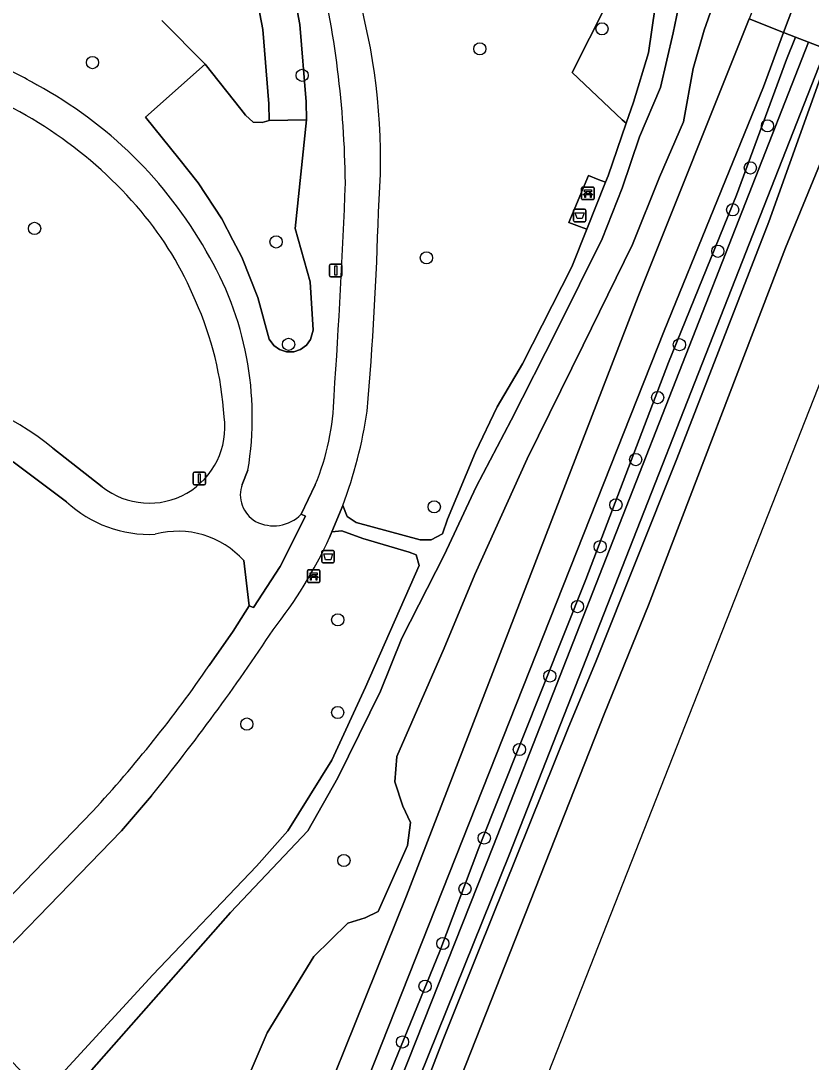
# Model space of a CAD drawing. Extents: x 157793 to 159380, y 380877 to 382313.
# Drawn here: x 159087.6 to 159150.8, y 381591.1 to 381674.4 of the extents above; entities that cross this region are included whole.
import ezdxf

# ---------------------------------------------------------------- set-up
doc = ezdxf.new("R2010")
doc.units = 0
for name, color, linetype in [('IMGEO_Afvalbak', 7, 'Continuous'), ('IMGEO_Bank', 7, 'Continuous'), ('IMGEO_Boom', 7, 'Continuous'), ('IMGEO_Dek', 7, 'Continuous'), ('IMGEO_Fietspad_gesloten', 7, 'Continuous'), ('IMGEO_Groenvoorziening', 7, 'Continuous'), ('IMGEO_Hek', 7, 'Continuous'), ('IMGEO_Lichtmast', 7, 'Continuous'), ('IMGEO_Oever', 7, 'Continuous'), ('IMGEO_Voetpad_gesloten', 7, 'Continuous'), ('IMGEO_Voetpad_halfverhard', 7, 'Continuous'), ('IMGEO_Voetpad_open', 7, 'Continuous'), ('IMGEO_Waterloop', 7, 'Continuous')]:
    doc.layers.add(name, color=color, linetype=linetype)

msp = doc.modelspace()

# ---------------------------------------------------------------- linework, layer by layer
at = {"layer": 'IMGEO_Afvalbak'}
for p, q in [((159131.755, 381658.463), (159131.755, 381659.263)), ((159131.755, 381659.263), (159131.755, 381658.463)), ((159131.855, 381659.363), (159132.645, 381659.363)), ((159132.645, 381659.363), (159131.855, 381659.363)), ((159132.745, 381659.263), (159132.745, 381658.463)), ((159132.745, 381658.463), (159132.745, 381659.263)), ((159132.645, 381658.363), (159131.855, 381658.363)), ((159131.855, 381658.363), (159132.645, 381658.363)), ((159111.638, 381631.171), (159111.638, 381631.971)), ((159111.638, 381631.971), (159111.638, 381631.171)), ((159111.738, 381632.071), (159112.528, 381632.071)), ((159112.528, 381632.071), (159111.738, 381632.071)), ((159112.628, 381631.971), (159112.628, 381631.171)), ((159112.628, 381631.171), (159112.628, 381631.971)), ((159112.528, 381631.071), (159111.738, 381631.071)), ((159111.738, 381631.071), (159112.528, 381631.071))]:
    msp.add_line(p, q, dxfattribs=at)
for points in [[(159131.898, 381659.077), (159132.602, 381659.077), (159132.453, 381658.607), (159132.047, 381658.607), (159131.898, 381659.077)], [(159111.781, 381631.785), (159112.485, 381631.785), (159112.336, 381631.315), (159111.93, 381631.315), (159111.781, 381631.785)]]:
    msp.add_lwpolyline(points, dxfattribs=at)
for centre, start, end in [((159131.855, 381659.263), 90, 180), ((159131.855, 381659.263), 90, 180), ((159132.645, 381659.263), 0, 90), ((159132.645, 381659.263), 360, 90), ((159131.855, 381658.463), 180, 270), ((159131.855, 381658.463), 180, 270), ((159132.645, 381658.463), 270, 0), ((159132.645, 381658.463), 270, 0), ((159111.738, 381631.971), 90, 180), ((159111.738, 381631.971), 90, 180), ((159112.528, 381631.971), 0, 90), ((159112.528, 381631.971), 360, 90), ((159111.738, 381631.171), 180, 270), ((159111.738, 381631.171), 180, 270), ((159112.528, 381631.171), 270, 0), ((159112.528, 381631.171), 270, 0)]:
    msp.add_arc(centre, 0.1, start, end, dxfattribs=at)
at = {"layer": 'IMGEO_Bank'}
for p, q in [((159132.413, 381660.2), (159132.413, 381661.041)), ((159132.413, 381661.041), (159132.413, 381660.2)), ((159132.488, 381661.125), (159133.329, 381661.125)), ((159133.329, 381661.125), (159132.488, 381661.125)), ((159133.413, 381661.05), (159133.413, 381660.209)), ((159133.413, 381660.209), (159133.413, 381661.05)), ((159133.338, 381660.125), (159132.497, 381660.125)), ((159132.497, 381660.125), (159133.338, 381660.125)), ((159133.11, 381660.523), (159132.717, 381660.523)), ((159132.722, 381660.631), (159132.722, 381660.737)), ((159132.766, 381660.737), (159132.766, 381660.631)), ((159133.054, 381660.743), (159132.772, 381660.743)), ((159132.772, 381660.625), (159133.054, 381660.625)), ((159133.06, 381660.631), (159133.06, 381660.737)), ((159133.104, 381660.737), (159133.104, 381660.631)), ((159110.47, 381629.578), (159110.47, 381630.419)), ((159110.47, 381630.419), (159110.47, 381629.578)), ((159110.545, 381630.503), (159111.386, 381630.503)), ((159111.386, 381630.503), (159110.545, 381630.503)), ((159110.779, 381630.009), (159110.779, 381630.115)), ((159110.823, 381630.115), (159110.823, 381630.009)), ((159111.111, 381630.121), (159110.829, 381630.121)), ((159111.117, 381630.009), (159111.117, 381630.115)), ((159111.161, 381630.115), (159111.161, 381630.009)), ((159111.47, 381630.428), (159111.47, 381629.587)), ((159111.47, 381629.587), (159111.47, 381630.428)), ((159111.395, 381629.503), (159110.554, 381629.503)), ((159110.554, 381629.503), (159111.395, 381629.503)), ((159111.167, 381629.901), (159110.774, 381629.901)), ((159110.829, 381630.003), (159111.111, 381630.003))]:
    msp.add_line(p, q, dxfattribs=at)
for points in [[(159132.716, 381660.743), (159132.63, 381660.743), (159132.63, 381660.904), (159133.193, 381660.904), (159133.193, 381660.743), (159133.11, 381660.743)], [(159132.66, 381660.523), (159132.518, 381660.523), (159132.63, 381660.625), (159132.716, 381660.625)], [(159132.71, 381660.516), (159132.71, 381660.309), (159132.667, 381660.309), (159132.667, 381660.516)], [(159133.11, 381660.625), (159133.193, 381660.625), (159133.305, 381660.523), (159133.166, 381660.523)], [(159133.16, 381660.516), (159133.16, 381660.309), (159133.116, 381660.309), (159133.116, 381660.516)], [(159110.773, 381630.121), (159110.687, 381630.121), (159110.687, 381630.282), (159111.25, 381630.282), (159111.25, 381630.121), (159111.167, 381630.121)], [(159110.717, 381629.901), (159110.575, 381629.901), (159110.687, 381630.003), (159110.773, 381630.003)], [(159110.767, 381629.894), (159110.767, 381629.687), (159110.724, 381629.687), (159110.724, 381629.894)], [(159111.167, 381630.003), (159111.25, 381630.003), (159111.362, 381629.901), (159111.223, 381629.901)], [(159111.217, 381629.894), (159111.217, 381629.687), (159111.173, 381629.687), (159111.173, 381629.894)]]:
    msp.add_lwpolyline(points, dxfattribs=at)
for centre, radius, start, end in [((159132.491, 381661.047), 0.0779, 92.4484, 184.28452), ((159132.491, 381661.047), 0.0779, 92.4484, 184.28452), ((159133.335, 381661.047), 0.0779, 2.4484, 94.28452), ((159133.335, 381661.047), 0.0779, 2.4484, 94.28452), ((159132.491, 381660.203), 0.0779, 182.4484, 274.28452), ((159132.491, 381660.203), 0.0779, 182.4484, 274.28452), ((159132.66, 381660.516), 0.00671, 2.89567, 87.10433), ((159132.717, 381660.516), 0.00671, 92.89567, 177.10433), ((159132.715, 381660.736), 0.00671, 2.89567, 87.10433), ((159132.715, 381660.632), 0.00671, 272.89567, 357.10433), ((159132.772, 381660.736), 0.00671, 92.89567, 177.10433), ((159132.772, 381660.632), 0.00671, 182.89567, 267.10433), ((159133.054, 381660.736), 0.00671, 2.89567, 87.10433), ((159133.054, 381660.632), 0.00671, 272.89567, 357.10433), ((159133.111, 381660.736), 0.00671, 92.89567, 177.10433), ((159133.111, 381660.632), 0.00671, 182.89567, 267.10433), ((159133.109, 381660.516), 0.00671, 2.89567, 87.10433), ((159133.166, 381660.516), 0.00671, 92.89567, 177.10433), ((159133.335, 381660.203), 0.0779, 272.4484, 4.28452), ((159133.335, 381660.203), 0.0779, 272.4484, 4.28452), ((159110.548, 381630.425), 0.0779, 92.4484, 184.28452), ((159110.548, 381630.425), 0.0779, 92.4484, 184.28452), ((159110.772, 381630.114), 0.00671, 2.89567, 87.10433), ((159110.829, 381630.114), 0.00671, 92.89567, 177.10433), ((159111.111, 381630.114), 0.00671, 2.89567, 87.10433), ((159111.168, 381630.114), 0.00671, 92.89567, 177.10433), ((159111.392, 381630.425), 0.0779, 2.4484, 94.28452), ((159111.392, 381630.425), 0.0779, 2.4484, 94.28452), ((159110.548, 381629.581), 0.0779, 182.4484, 274.28452), ((159110.548, 381629.581), 0.0779, 182.4484, 274.28452), ((159110.717, 381629.894), 0.00671, 2.89567, 87.10433), ((159110.774, 381629.894), 0.00671, 92.89567, 177.10433), ((159110.772, 381630.01), 0.00671, 272.89567, 357.10433), ((159110.829, 381630.01), 0.00671, 182.89567, 267.10433), ((159111.111, 381630.01), 0.00671, 272.89567, 357.10433), ((159111.168, 381630.01), 0.00671, 182.89567, 267.10433), ((159111.166, 381629.894), 0.00671, 2.89567, 87.10433), ((159111.223, 381629.894), 0.00671, 92.89567, 177.10433), ((159111.392, 381629.581), 0.0779, 272.4484, 4.28452), ((159111.392, 381629.581), 0.0779, 272.4484, 4.28452)]:
    msp.add_arc(centre, radius, start, end, dxfattribs=at)
at = {"layer": 'IMGEO_Boom'}
for centre in [(159134.039, 381673.789), (159124.264, 381672.187), (159093.281, 381671.092), (159110.055, 381670.069), (159147.276, 381666.03), (159145.908, 381662.664), (159144.494, 381659.318), (159088.651, 381657.822), (159107.966, 381656.745), (159119.994, 381655.474), (159143.305, 381655.995), (159108.972, 381648.55), (159140.233, 381648.523), (159138.491, 381644.289), (159136.734, 381639.331), (159120.62, 381635.554), (159135.156, 381635.708), (159133.895, 381632.367), (159132.076, 381627.573), (159112.903, 381626.513), (159129.865, 381622.017), (159112.897, 381619.102), (159105.626, 381618.172), (159127.431, 381616.135), (159124.623, 381609.056), (159113.398, 381607.263), (159123.081, 381605.001), (159121.306, 381600.622), (159119.886, 381597.2), (159118.079, 381592.741)]:
    msp.add_circle(centre, 0.489, dxfattribs=at)
at = {"layer": 'IMGEO_Dek'}
msp.add_lwpolyline([(159149.67, 381676.488), (159146.982, 381677.542), (159145.799, 381674.582), (159148.569, 381673.501)], close=True, dxfattribs=at)
at = {"layer": 'IMGEO_Fietspad_gesloten'}
for points in [[(159149.67, 381676.488), (159146.982, 381677.542), (159145.799, 381674.582), (159148.569, 381673.501)], [(159155.881, 381674.054), (159153.44, 381675.011), (159153.099, 381675.144), (159151.71, 381675.689), (159150.716, 381676.078), (159149.67, 381676.488), (159148.569, 381673.501), (159149.528, 381673.127), (159150.555, 381672.726), (159151.937, 381672.187), (159152.3, 381672.045), (159154.747, 381671.09)]]:
    msp.add_lwpolyline(points, close=True, dxfattribs=at)
for points in [[(159111.108, 381637.313), (159109.984, 381634.952), (159110.329, 381634.809), (159108.294, 381630.784), (159106.166, 381627.511), (159105.811, 381627.638), (159104.538, 381625.595), (159102.622, 381622.859)], [(159112.252, 381633.107), (159112.438, 381633.554), (159113.309, 381635.649)], [(159081.484, 381595.076), (159095.612, 381609.625), (159097.996, 381612.438)], [(159093.308, 381611.213), (159080.798, 381598.286), (159080.057, 381597.521), (159078.723, 381596.142)]]:
    msp.add_lwpolyline(points, dxfattribs=at)
for centre, radius, start, end in [((159032.231, 381660.408), 81.292, 0.74805, 13.55373), ((159066.13, 381663.274), 50.194, 355.25041, 13.79745), ((158545.517, 381683.249), 568.416, 356.08355, 357.80408), ((158857.579, 381665.788), 258.659, 354.99306, 358.52239), ((159092.687, 381644.907), 19.925, 337.59689, 358.61443), ((159078.606, 381648.59), 37.037, 339.54908, 351.65241), ((159078.581, 381648.601), 37.064, 321.85331, 335.29007), ((158965.779, 381719.636), 170.214, 320.96582, 326.50741), ((159017.768, 381681.174), 102.961, 317.19571, 325.50148)]:
    msp.add_arc(centre, radius, start, end, dxfattribs=at)
at = {"layer": 'IMGEO_Groenvoorziening'}
for points in [[(159132.248, 381657.984), (159131.385, 381658.293), (159132.967, 381662.053), (159133.739, 381661.732), (159134.329, 381661.513), (159134.537, 381662.034), (159135.985, 381666.243), (159135.64, 381666.514), (159131.659, 381670.292), (159135.784, 381678.502), (159125.174, 381682.661)], [(159108.733, 381680.258), (159109.881, 381674.143), (159110.383, 381667.941), (159110.406, 381666.515), (159109.508, 381657.809), (159110.693, 381653.545), (159110.93, 381649.681), (159110.733, 381648.939), (159110.395, 381648.471), (159109.928, 381648.13), (159109.379, 381647.951), (159108.802, 381647.949), (159108.252, 381648.126), (159107.784, 381648.465), (159107.424, 381648.97), (159106.501, 381652.301), (159105.235, 381655.518), (159104.518, 381656.895), (159103.639, 381658.584), (159101.732, 381661.467), (159100.178, 381663.411), (159097.529, 381666.733), (159102.286, 381670.952), (159098.837, 381674.453)], [(159105.802, 381679.616), (159106.903, 381673.744), (159107.385, 381667.796), (159107.406, 381666.467), (159110.406, 381666.515), (159110.383, 381667.941), (159109.881, 381674.143), (159108.733, 381680.258)], [(159098.837, 381674.453), (159102.286, 381670.952), (159105.143, 381667.37), (159105.531, 381666.874), (159106.141, 381666.317), (159106.847, 381666.294), (159107.406, 381666.467), (159107.385, 381667.796), (159106.903, 381673.744), (159105.802, 381679.616)], [(159140.391, 381676.697), (159139.733, 381673.472), (159138.719, 381669.1), (159137.04, 381665.139), (159135.646, 381661.051), (159134.062, 381656.996), (159130.438, 381649.685), (159126.774, 381642.484), (159123.963, 381637.148), (159121.419, 381631.679), (159118.029, 381625.056), (159116.318, 381620.811), (159112.896, 381613.871), (159110.51, 381609.638), (159104.327, 381603.092), (159089.22, 381585.988)], [(159103.272, 381584.201), (159107.256, 381593.476), (159110.992, 381599.573), (159113.704, 381602.256), (159115.082, 381602.668), (159116.129, 381603.173), (159118.472, 381608.466), (159118.722, 381610.301), (159118.104, 381611.616), (159117.481, 381613.551), (159117.638, 381615.585), (159121.427, 381624.252), (159123.879, 381630.135), (159128.053, 381639.404), (159132.538, 381648.489), (159136.484, 381656.525), (159138.649, 381661.925), (159140.567, 381666.354), (159141.333, 381670.609), (159142.21, 381673.678), (159142.867, 381675.565)], [(159093.37, 381537.523), (159094.187, 381537.885), (159095.191, 381538.683), (159097.468, 381541.36), (159099.453, 381544.261), (159101.123, 381547.353), (159125.363, 381608.467), (159150.555, 381672.726), (159149.528, 381673.127), (159148.811, 381671.346), (159144.812, 381660.484), (159139.348, 381647.085), (159132.753, 381629.734), (159124.184, 381608.262), (159121.057, 381600.002), (159101.388, 381551.827)], [(159101.187, 381542.619), (159103.336, 381547.664), (159107.72, 381558.74), (159109.179, 381562), (159111.001, 381567.019), (159114.754, 381575.881), (159121.34, 381592.944), (159124.154, 381600.002), (159131.346, 381617.833), (159133.566, 381623.233), (159140.018, 381639.384), (159147.387, 381658.346), (159152.3, 381672.045), (159151.937, 381672.187), (159126.628, 381607.774), (159101.452, 381545.243), (159100.752, 381543.782), (159099.465, 381541.599), (159097.957, 381539.563), (159096.245, 381537.695), (159094.208, 381535.774), (159091.941, 381533.188), (159090.309, 381530.451)], [(159088.463, 381669.514), (159088.65, 381669.406), (159088.836, 381669.298)], [(159113.309, 381635.649), (159113.646, 381634.787), (159114.385, 381634.297), (159119.501, 381632.904), (159120.373, 381632.914), (159121.292, 381633.39), (159121.672, 381634.562), (159123.922, 381639.917), (159125.665, 381643.561), (159127.693, 381646.983), (159131.622, 381654.746), (159132.829, 381657.764), (159132.248, 381657.984)], [(159090.115, 381640.248), (159094.065, 381637.153)], [(159091.198, 381635.952), (159086.939, 381639.158)], [(159105.717, 381638.477), (159105.258, 381637.35)], [(159109.984, 381634.952), (159111.108, 381637.313)], [(159069.871, 381576.423), (159069.661, 381575.982), (159074.169, 381573.792), (159079.672, 381582.675), (159086.535, 381591.489), (159089.314, 381588.532), (159098.114, 381598.124), (159106.4, 381606.805), (159108.903, 381609.626), (159112.436, 381615.281), (159115.129, 381621.112), (159119.407, 381630.855), (159119.185, 381631.71), (159118.615, 381631.932), (159114.908, 381633.01), (159113.228, 381633.643), (159112.438, 381633.554)], [(159112.438, 381633.554), (159112.252, 381633.107)], [(159102.622, 381622.859), (159104.538, 381625.595), (159105.811, 381627.638), (159105.382, 381631.249)], [(159097.996, 381612.438), (159095.612, 381609.625), (159081.484, 381595.076)], [(159078.723, 381596.142), (159080.057, 381597.521), (159080.798, 381598.286), (159093.308, 381611.213)]]:
    msp.add_lwpolyline(points, dxfattribs=at)
for points in [[(159138.563, 381677.413), (159135.784, 381678.502), (159131.659, 381670.292), (159135.64, 381666.514), (159135.985, 381666.243), (159136.565, 381667.927), (159137.769, 381671.868)], [(159110.406, 381666.515), (159107.406, 381666.467), (159106.847, 381666.294), (159106.141, 381666.317), (159105.531, 381666.874), (159105.143, 381667.37), (159102.286, 381670.952), (159097.529, 381666.733), (159100.178, 381663.411), (159101.732, 381661.467), (159103.639, 381658.584), (159104.518, 381656.895), (159105.235, 381655.518), (159106.501, 381652.301), (159107.424, 381648.97), (159107.784, 381648.465), (159108.252, 381648.126), (159108.802, 381647.949), (159109.379, 381647.951), (159109.928, 381648.13), (159110.395, 381648.471), (159110.733, 381648.939), (159110.93, 381649.681), (159110.693, 381653.545), (159109.508, 381657.809)]]:
    msp.add_lwpolyline(points, close=True, dxfattribs=at)
for centre, radius, start, end in [((159032.231, 381660.408), 81.292, 0.74805, 13.55373), ((159066.13, 381663.274), 50.194, 355.25041, 13.79745), ((159071.27, 381639.317), 34.748, 60.34434, 66.5932), ((159070.884, 381637.03), 34.381, 40.13252, 70.73954), ((159072.419, 381639.045), 34.421, 29.51517, 61.514), ((158545.517, 381683.249), 568.416, 356.08355, 357.80408), ((159076.065, 381641.45), 27.571, 22.57511, 40.04925), ((158857.579, 381665.788), 258.659, 354.99306, 358.52239), ((159080.312, 381642.711), 25.755, 350.53825, 31.06761), ((159077.313, 381641.15), 26.543, 3.44432, 24.2069), ((159074.282, 381620.495), 25.316, 51.28557, 80.53645), ((159092.687, 381644.907), 19.925, 337.59689, 358.61443), ((159097.82, 381641.895), 6.049, 231.62735, 8.07496), ((159078.606, 381648.59), 37.037, 339.54908, 351.65241), ((159107.544, 381636.505), 2.437, 159.7081, 240.17727), ((159097.885, 381643.225), 9.88, 227.40357, 272.42574), ((159107.779, 381637.134), 3.102, 242.19723, 315.29981), ((159100.134, 381626.555), 7.041, 41.8088, 105.07062), ((159078.581, 381648.601), 37.064, 321.85331, 335.29007), ((158965.779, 381719.636), 170.214, 320.96582, 326.50741), ((159017.768, 381681.174), 102.961, 317.19571, 325.50148)]:
    msp.add_arc(centre, radius, start, end, dxfattribs=at)
at = {"layer": 'IMGEO_Hek'}
for points in [[(159148.569, 381673.501), (159145.799, 381674.582)], [(159148.569, 381673.501), (159149.528, 381673.127)], [(159149.528, 381673.127), (159150.555, 381672.726)]]:
    msp.add_lwpolyline(points, dxfattribs=at)
at = {"layer": 'IMGEO_Lichtmast'}
for p, q in [((159112.248, 381654.053), (159112.248, 381654.853)), ((159112.248, 381654.853), (159112.248, 381654.053)), ((159112.348, 381654.953), (159113.138, 381654.953)), ((159113.138, 381654.953), (159112.348, 381654.953)), ((159113.238, 381654.853), (159113.238, 381654.053)), ((159113.238, 381654.053), (159113.238, 381654.853)), ((159113.138, 381653.953), (159112.348, 381653.953)), ((159112.348, 381653.953), (159113.138, 381653.953)), ((159101.332, 381637.419), (159101.332, 381638.219)), ((159101.332, 381638.219), (159101.332, 381637.419)), ((159101.432, 381638.319), (159102.222, 381638.319)), ((159102.222, 381638.319), (159101.432, 381638.319)), ((159102.322, 381638.219), (159102.322, 381637.419)), ((159102.322, 381637.419), (159102.322, 381638.219)), ((159102.222, 381637.319), (159101.432, 381637.319)), ((159101.432, 381637.319), (159102.222, 381637.319))]:
    msp.add_line(p, q, dxfattribs=at)
for points in [[(159112.668, 381654.828), (159112.818, 381654.828), (159112.818, 381654.078), (159112.668, 381654.078), (159112.668, 381654.828)], [(159101.752, 381638.194), (159101.902, 381638.194), (159101.902, 381637.444), (159101.752, 381637.444), (159101.752, 381638.194)]]:
    msp.add_lwpolyline(points, dxfattribs=at)
for centre, start, end in [((159112.348, 381654.853), 90, 180), ((159112.348, 381654.853), 90, 180), ((159113.138, 381654.853), 0, 90), ((159113.138, 381654.853), 360, 90), ((159112.348, 381654.053), 180, 270), ((159112.348, 381654.053), 180, 270), ((159113.138, 381654.053), 270, 0), ((159113.138, 381654.053), 270, 0), ((159101.432, 381638.219), 90, 180), ((159101.432, 381638.219), 90, 180), ((159102.222, 381638.219), 0, 90), ((159102.222, 381638.219), 360, 90), ((159101.432, 381637.419), 180, 270), ((159101.432, 381637.419), 180, 270), ((159102.222, 381637.419), 270, 0), ((159102.222, 381637.419), 270, 0)]:
    msp.add_arc(centre, 0.1, start, end, dxfattribs=at)
at = {"layer": 'IMGEO_Oever'}
for points in [[(159142.867, 381675.565), (159142.21, 381673.678), (159141.333, 381670.609), (159140.567, 381666.354), (159138.649, 381661.925), (159136.484, 381656.525), (159132.538, 381648.489), (159128.053, 381639.404), (159123.879, 381630.135), (159121.427, 381624.252), (159117.638, 381615.585), (159117.481, 381613.551), (159118.104, 381611.616), (159118.722, 381610.301), (159118.472, 381608.466), (159116.129, 381603.173), (159115.082, 381602.668), (159113.704, 381602.256), (159110.992, 381599.573), (159107.256, 381593.476), (159103.272, 381584.201)], [(159097.24, 381551.848), (159118.388, 381604.429), (159136.922, 381652.38), (159145.799, 381674.582)], [(159149.528, 381673.127), (159148.569, 381673.501), (159146.966, 381669.152), (159139.011, 381649.622), (159100.299, 381551.87)], [(159101.388, 381551.827), (159121.057, 381600.002), (159124.184, 381608.262), (159132.753, 381629.734), (159139.348, 381647.085), (159144.812, 381660.484), (159148.811, 381671.346), (159149.528, 381673.127)], [(159134.205, 381618.966), (159137.748, 381627.676), (159148.716, 381656.274), (159153.939, 381668.978), (159154.747, 381671.09), (159152.3, 381672.045), (159147.387, 381658.346), (159140.018, 381639.384), (159133.566, 381623.233), (159131.346, 381617.833), (159124.154, 381600.002), (159121.34, 381592.944), (159114.754, 381575.881), (159111.001, 381567.019), (159109.179, 381562), (159107.72, 381558.74), (159103.336, 381547.664), (159101.187, 381542.619)], [(159100.345, 381533.39), (159101.963, 381537.464), (159105.377, 381546.343), (159107.788, 381552.537), (159109.834, 381557.342), (159112.785, 381564.337), (159115.683, 381571.744), (159117.169, 381576.17), (159121.969, 381587.949), (159134.205, 381618.966)]]:
    msp.add_lwpolyline(points, dxfattribs=at)
at = {"layer": 'IMGEO_Voetpad_gesloten'}
for points in [[(159088.836, 381669.298), (159088.65, 381669.406), (159088.463, 381669.514)], [(159094.065, 381637.153), (159090.115, 381640.248)], [(159086.939, 381639.158), (159091.198, 381635.952)], [(159105.258, 381637.35), (159105.717, 381638.477)], [(159105.382, 381631.249), (159105.811, 381627.638), (159106.166, 381627.511), (159108.294, 381630.784), (159110.329, 381634.809), (159109.984, 381634.952)]]:
    msp.add_lwpolyline(points, dxfattribs=at)
for centre, radius, start, end in [((159071.27, 381639.317), 34.748, 60.34434, 66.5932), ((159070.884, 381637.03), 34.381, 40.13252, 70.73954), ((159072.419, 381639.045), 34.421, 29.51517, 61.514), ((159076.065, 381641.45), 27.571, 22.57511, 40.04925), ((159080.312, 381642.711), 25.755, 350.53825, 31.06761), ((159077.313, 381641.15), 26.543, 3.44432, 24.2069), ((159074.282, 381620.495), 25.316, 51.28557, 80.53645), ((159097.82, 381641.895), 6.049, 231.62735, 8.07496), ((159107.544, 381636.505), 2.437, 159.7081, 240.17727), ((159097.885, 381643.225), 9.88, 227.40357, 272.42574), ((159107.779, 381637.134), 3.102, 242.19723, 315.29981), ((159100.134, 381626.555), 7.041, 41.8088, 105.07062)]:
    msp.add_arc(centre, radius, start, end, dxfattribs=at)
at = {"layer": 'IMGEO_Voetpad_halfverhard'}
for points in [[(159138.563, 381677.413), (159137.769, 381671.868), (159136.565, 381667.927), (159135.985, 381666.243), (159134.537, 381662.034), (159134.329, 381661.513), (159132.829, 381657.764), (159131.622, 381654.746), (159127.693, 381646.983), (159125.665, 381643.561), (159123.922, 381639.917), (159121.672, 381634.562), (159121.292, 381633.39), (159120.373, 381632.914), (159119.501, 381632.904), (159114.385, 381634.297), (159113.646, 381634.787), (159113.309, 381635.649), (159112.438, 381633.554), (159113.228, 381633.643), (159114.908, 381633.01), (159118.615, 381631.932), (159119.185, 381631.71), (159119.407, 381630.855), (159115.129, 381621.112), (159112.436, 381615.281), (159108.903, 381609.626), (159106.4, 381606.805), (159098.114, 381598.124), (159089.314, 381588.532)], [(159104.327, 381603.092), (159110.51, 381609.638), (159112.896, 381613.871), (159116.318, 381620.811), (159118.029, 381625.056), (159121.419, 381631.679), (159123.963, 381637.148), (159126.774, 381642.484), (159130.438, 381649.685), (159134.062, 381656.996), (159135.646, 381661.051), (159137.04, 381665.139), (159138.719, 381669.1), (159139.733, 381673.472), (159140.391, 381676.697)], [(159054.438, 381489.995), (159057.794, 381499.464), (159065.265, 381519.524), (159067.11, 381526.524), (159068.461, 381532.575), (159070.012, 381541.137), (159070.247, 381542.434), (159071.041, 381545.037), (159075.337, 381559.108), (159075.363, 381559.186), (159079.555, 381571.72), (159081.965, 381576.526), (159084.474, 381579.961), (159084.711, 381580.285), (159086.66, 381582.74), (159089.22, 381585.988), (159104.327, 381603.092)]]:
    msp.add_lwpolyline(points, dxfattribs=at)
msp.add_lwpolyline([(159150.555, 381672.726), (159125.363, 381608.467), (159101.123, 381547.353), (159099.453, 381544.261), (159097.468, 381541.36), (159095.191, 381538.683), (159094.187, 381537.885), (159093.37, 381537.523), (159091.434, 381535.501), (159089.019, 381530.621), (159090.224, 381530.308), (159090.436, 381530.244), (159090.478, 381530.361), (159090.309, 381530.451), (159091.941, 381533.188), (159094.208, 381535.774), (159096.245, 381537.695), (159097.957, 381539.563), (159099.465, 381541.599), (159100.752, 381543.782), (159101.452, 381545.243), (159126.628, 381607.774), (159151.937, 381672.187)], close=True, dxfattribs=at)
at = {"layer": 'IMGEO_Voetpad_open'}
msp.add_lwpolyline([(159134.329, 381661.513), (159133.739, 381661.732), (159132.967, 381662.053), (159131.385, 381658.293), (159132.248, 381657.984), (159132.829, 381657.764)], close=True, dxfattribs=at)
at = {"layer": 'IMGEO_Waterloop'}
for points in [[(159064.132, 381423.551), (159112.581, 381546.649), (159194.301, 381754.28), (159308.559, 382044.584), (159380.185, 382226.569), (159380.201, 382245.705), (159374.649, 382242.646), (159374.737, 382241.338)], [(159151.783, 381831.977), (159152.279, 381810.992), (159152.451, 381803.702), (159153.903, 381774.461), (159154.724, 381754.453), (159155.136, 381750), (159156.098, 381739.6), (159156.041, 381734.859), (159156.309, 381716.994), (159156.302, 381710.449), (159156.06, 381705.726), (159155.653, 381702.89), (159154.528, 381697.499), (159153.83, 381694.951), (159151.475, 381688.486), (159147.77, 381679.615), (159146.982, 381677.542), (159145.799, 381674.582), (159136.922, 381652.38), (159118.388, 381604.429), (159097.24, 381551.848)], [(159100.299, 381551.87), (159139.011, 381649.622), (159146.966, 381669.152), (159148.569, 381673.501), (159149.67, 381676.488), (159150.503, 381678.541), (159156.175, 381692.595), (159158.7, 381699.953), (159159.327, 381703.27), (159159.767, 381707.175), (159159.757, 381708.022), (159159.741, 381709.38), (159159.844, 381710.386), (159159.407, 381730.594), (159159.531, 381750), (159159.583, 381758.073), (159159.82, 381763.531), (159160.184, 381767.179), (159162.544, 381782.285)], [(159183.794, 381744.349), (159177.463, 381728.942), (159168.111, 381704.904), (159158.837, 381681.782), (159155.881, 381674.054), (159154.747, 381671.09), (159153.939, 381668.978), (159148.716, 381656.274), (159137.748, 381627.676), (159134.205, 381618.966), (159121.969, 381587.949)]]:
    msp.add_lwpolyline(points, dxfattribs=at)

doc.saveas('drawing.dxf')
